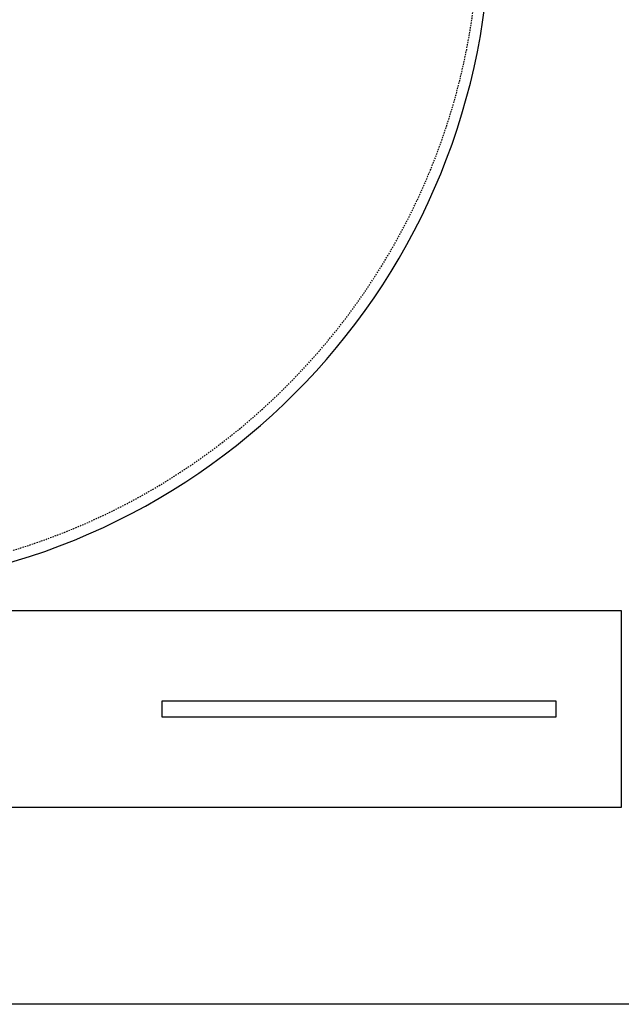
# Model space of a CAD drawing. Extents: x -169 to 6736, y -208 to 3022.
# Tile 478 of 656: x 1927 to 1982, y 1218 to 1308. Entities that reach past the tile are written whole.
import ezdxf

# ---------------------------------------------------------------- set-up
doc = ezdxf.new("R2010")
doc.units = 0
doc.header["$MEASUREMENT"] = 0
doc.header["$PDSIZE"] = 1
doc.linetypes.add('HIDDEN3', pattern=[0.1875, 0.125, -0.0625])
doc.layers.get('DEFPOINTS').update_dxf_attribs({"linetype": 'CONTINUOUS'})
for name, color, linetype in [('DIM', 3, 'CONTINUOUS'), ('TANK-ANCHOR', 4, 'CONTINUOUS'), ('TANK-SLAB', 6, 'CONTINUOUS'), ('TANK-UST', 5, 'CONTINUOUS')]:
    doc.layers.add(name, color=color, linetype=linetype)
doc.styles.add('SIMPLEX', font='simplex')
doc.dimstyles.new('DIM64', dxfattribs={"dimscale": 64, "dimtxt": 0.09375, "dimasz": 0.09375, "dimexe": 0.0625, "dimexo": 0.0625, "dimgap": 0.046875, "dimtad": 1, "dimdec": 4, "dimzin": 3, "dimdsep": 46, "dimlunit": 4, "dimtxsty": 'SIMPLEX', "dimcen": 0, "dimclrd": 256, "dimclre": 256, "dimclrt": 256, "dimadec": 0, "dimazin": 0, "dimtfac": 1, "dimtdec": 4, "dimtmove": 0, "dimatfit": 3, "dimfxl": 1, "dimfrac": 2, "dimtolj": 1, "dimtzin": 0, "dimarcsym": 0})

# ---------------------------------------------------------------- blocks, each defined once
blk = doc.blocks.new('*D33')
at = {"layer": 'DEFPOINTS', "color": 0, "transparency": 16777216}
for p in [(1800.266, 1380.018), (2061.773, 1380.018), (2061.773, 1254.018)]:
    blk.add_point(p, dxfattribs=at)
at = {"layer": 'DIM', "lineweight": -2, "transparency": 16777216}
for p, q in [((1804.266, 1380.018), (2065.773, 1380.018)), ((2061.773, 1260.018), (2061.773, 1374.018))]:
    blk.add_line(p, q, dxfattribs=at)
at = {"layer": 'DIM', "transparency": 16777216}
for points in [[(2060.773, 1374.018), (2062.773, 1374.018), (2061.773, 1380.018)], [(2060.773, 1260.018), (2062.773, 1260.018), (2061.773, 1254.018)]]:
    blk.add_solid(points, dxfattribs=at)
at = {"layer": 'DIM', "transparency": 16777216, "insert": (2055.201, 1317.018), "char_height": 6, "attachment_point": 5, "rotation": 90, "style": 'SIMPLEX'}
blk.add_mtext('\\A1;10\'-6"', dxfattribs=at)

msp = doc.modelspace()

# ---------------------------------------------------------------- linework, layer by layer
at = {"layer": 'TANK-ANCHOR'}
msp.add_lwpolyline([(1982.37201, 1236.01839), (1784.97766, 1236.01839), (1784.97766, 1254.01839), (1982.37201, 1254.01839)], close=True, dxfattribs=at)
at = {"layer": 'TANK-ANCHOR', "color": 7}
msp.add_lwpolyline([(1940.37201, 1244.26839), (1940.37201, 1245.76839), (1976.37201, 1245.76839), (1976.37201, 1244.26839)], close=True, dxfattribs=at)
at = {"layer": 'TANK-SLAB'}
msp.add_lwpolyline([(2031.77254, 1578.01839), (2031.77254, 1218.01839), (1368.26597, 1218.01839), (1368.26597, 1578.01839)], close=True, dxfattribs=at)
at = {"layer": 'TANK-UST'}
msp.add_lwpolyline([(1912.15783, 1256.01839, 0.95433087), (1912.15783, 1378.01839)], format="xyb", dxfattribs=at)
at = {"layer": 'TANK-UST', "color": 2, "linetype": 'HIDDEN3'}
msp.add_lwpolyline([(1488.37181, 1257.01839), (1483.85926, 1257.01839, -0.9539575), (1483.85926, 1377.01839), (1488.37181, 1377.01839), (1583.62201, 1377.01839), (1682.64136, 1377.01839), (1907.64136, 1377.01839), (1912.13456, 1377.01839, -0.9539575), (1912.13456, 1257.01839), (1907.64136, 1257.01839), (1682.64136, 1257.01839), (1583.62201, 1257.01839)], format="xyb", close=True, dxfattribs=at)

# ---------------------------------------------------------------- dimensions: what is measured, and where the dimension line sits
at = {"layer": 'DIM'}
dim = msp.add_linear_dim(base=(2061.77254, 1380.01839), p1=(2061.77254, 1254.01839), p2=(1800.26617, 1380.01839), angle=90, dimstyle='DIM64', dxfattribs=at)
dim.commit()
dim.dimension.update_dxf_attribs({"geometry": '*D33', "text_midpoint": (2055.20111, 1317.01839)})

doc.saveas('drawing.dxf')
